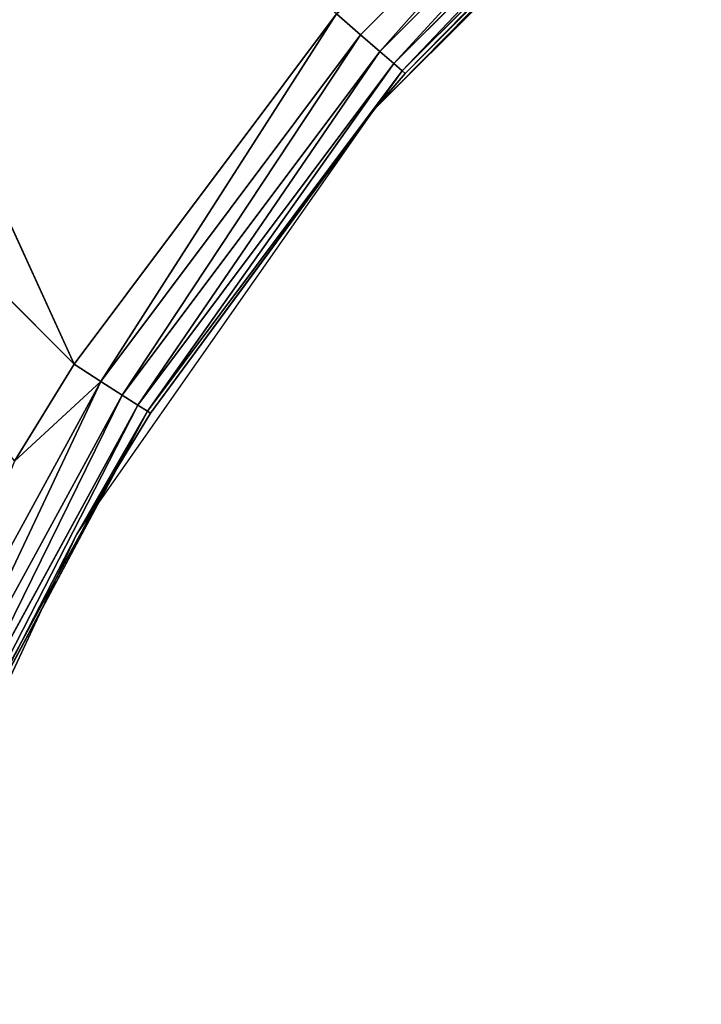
# Model space of a CAD drawing. Extents: x 0 to 500, y 0 to 390.
# Tile 575 of 656: x 235.74 to 239.4, y 205.33 to 210.63. Entities that reach past the tile are written whole.
import ezdxf

# ---------------------------------------------------------------- set-up
doc = ezdxf.new("R2010")
doc.units = 0
doc.header["$LTSCALE"] = 25.4
doc.layers.get('0').update_dxf_attribs({"linetype": 'CONTINUOUS'})

# ---------------------------------------------------------------- blocks, each defined once
blk = doc.blocks.new('ATLANTA505_-_S_STL')
at = {"color": 0}
for p, q in [((232.8564, 23.5359, 177.7477), (236.181, 18.2045, 181.0768)), ((232.8564, 23.5359, 177.7477), (236.181, 18.2045, 181.0768)), ((233.987, 23.5579, 176.2687), (236.181, 18.2045, 181.0768)), ((233.987, 23.5579, 176.2687), (236.181, 18.2045, 181.0768)), ((236.3248, 17.9761, 181.1693), (235.8596, 18.2045, 181.5978)), ((236.3248, 17.9761, 181.1693), (235.8596, 18.2045, 181.5978)), ((236.181, 18.2045, 181.0768), (235.8596, 18.2045, 181.5978)), ((236.181, 18.2045, 181.0768), (235.8596, 18.2045, 181.5978)), ((237.5908, 18.2045, 179.1935), (236.181, 18.2045, 181.0768)), ((236.181, 18.2045, 181.0768), (236.3248, 17.9761, 181.1693)), ((236.181, 18.2045, 181.0768), (236.3248, 17.9761, 181.1693)), ((237.5908, 18.2045, 179.1935), (236.181, 18.2045, 181.0768)), ((237.7201, 17.9761, 179.3055), (237.5908, 18.2045, 179.1935)), ((237.7201, 17.9761, 179.3055), (237.5908, 18.2045, 179.1935)), ((236.3248, 17.9761, 181.1693), (235.2091, 17.9761, 183.2127)), ((236.3248, 17.9761, 181.1693), (235.2091, 17.9761, 183.2127)), ((236.3248, 17.9761, 181.1693), (237.7201, 17.9761, 179.3055)), ((236.3248, 17.9761, 181.1693), (237.7201, 17.9761, 179.3055)), ((236.3248, 17.9761, 181.1693), (236.4399, 17.7256, 181.2432)), ((236.3248, 17.9761, 181.1693), (236.4399, 17.7256, 181.2432)), ((237.8234, 17.7256, 179.3951), (237.7201, 17.9761, 179.3055)), ((237.7201, 17.9761, 179.3055), (239.3663, 17.9761, 177.6592)), ((237.7201, 17.9761, 179.3055), (239.3663, 17.9761, 177.6592)), ((237.8234, 17.7256, 179.3951), (237.7201, 17.9761, 179.3055)), ((236.4399, 17.7256, 181.2432), (235.3335, 17.7256, 183.2695)), ((236.4399, 17.7256, 181.2432), (235.3335, 17.7256, 183.2695)), ((236.4399, 17.7256, 181.2432), (237.8234, 17.7256, 179.3951)), ((236.4399, 17.7256, 181.2432), (237.8234, 17.7256, 179.3951)), ((236.4399, 17.7256, 181.2432), (236.5238, 17.4582, 181.2972)), ((236.4399, 17.7256, 181.2432), (236.5238, 17.4582, 181.2972)), ((237.8988, 17.4582, 179.4604), (237.8234, 17.7256, 179.3951)), ((237.8234, 17.7256, 179.3951), (239.4559, 17.7256, 177.7626)), ((237.8234, 17.7256, 179.3951), (239.4559, 17.7256, 177.7626)), ((237.8988, 17.4582, 179.4604), (237.8234, 17.7256, 179.3951)), ((236.5238, 17.4582, 181.2972), (235.4242, 17.4582, 183.3109)), ((236.5238, 17.4582, 181.2972), (235.4242, 17.4582, 183.3109)), ((236.5238, 17.4582, 181.2972), (237.8988, 17.4582, 179.4604)), ((236.5238, 17.4582, 181.2972), (237.8988, 17.4582, 179.4604)), ((236.5238, 17.4582, 181.2972), (236.5749, 17.1793, 181.33)), ((236.5238, 17.4582, 181.2972), (236.5749, 17.1793, 181.33)), ((237.9447, 17.1793, 179.5001), (237.8988, 17.4582, 179.4604)), ((237.8988, 17.4582, 179.4604), (239.5212, 17.4582, 177.838)), ((237.8988, 17.4582, 179.4604), (239.5212, 17.4582, 177.838)), ((237.9447, 17.1793, 179.5001), (237.8988, 17.4582, 179.4604)), ((236.5749, 17.1793, 181.33), (235.4794, 17.1793, 183.3361)), ((236.5749, 17.1793, 181.33), (235.4794, 17.1793, 183.3361)), ((235.498, 16.8947, 183.3446), (236.5749, 17.1793, 181.33)), ((235.498, 16.8947, 183.3446), (236.5749, 17.1793, 181.33)), ((236.1957, 16.8947, 181.9912), (236.5749, 17.1793, 181.33)), ((236.1957, 16.8947, 181.9912), (236.5749, 17.1793, 181.33)), ((236.5749, 17.1793, 181.33), (237.9447, 17.1793, 179.5001)), ((236.592, 16.8947, 181.341), (236.5749, 17.1793, 181.33)), ((236.592, 16.8947, 181.341), (236.5749, 17.1793, 181.33)), ((236.5749, 17.1793, 181.33), (237.9447, 17.1793, 179.5001)), ((236.592, 16.8947, 181.341), (237.9447, 17.1793, 179.5001)), ((236.592, 16.8947, 181.341), (237.9447, 17.1793, 179.5001)), ((237.7953, 16.8947, 179.7066), (237.9447, 17.1793, 179.5001)), ((237.7953, 16.8947, 179.7066), (237.9447, 17.1793, 179.5001)), ((237.9447, 17.1793, 179.5001), (239.561, 17.1793, 177.8839)), ((237.9447, 17.1793, 179.5001), (239.561, 17.1793, 177.8839)), ((237.9447, 17.1793, 179.5001), (237.9601, 16.8947, 179.5135)), ((237.9447, 17.1793, 179.5001), (237.9601, 16.8947, 179.5135)), ((236.1957, 0.01, 181.9912), (235.498, 16.8947, 183.3446)), ((236.1957, 0.01, 181.9912), (235.498, 16.8947, 183.3446)), ((236.1957, 16.8947, 181.9912), (235.498, 16.8947, 183.3446)), ((236.1957, 16.8947, 181.9912), (235.498, 16.8947, 183.3446)), ((236.1957, 0.01, 181.9912), (236.1957, 16.8947, 181.9912)), ((236.1957, 0.01, 181.9912), (236.1957, 16.8947, 181.9912)), ((236.1957, 0.01, 181.9912), (236.592, 16.8947, 181.341)), ((236.592, 16.8947, 181.341), (236.1957, 16.8947, 181.9912)), ((236.1957, 0.01, 181.9912), (236.592, 16.8947, 181.341)), ((236.592, 16.8947, 181.341), (236.1957, 16.8947, 181.9912)), ((237.7953, 0.01, 179.7066), (236.592, 16.8947, 181.341)), ((237.7953, 0.01, 179.7066), (236.592, 16.8947, 181.341)), ((237.7953, 16.8947, 179.7066), (236.592, 16.8947, 181.341)), ((237.7953, 16.8947, 179.7066), (236.592, 16.8947, 181.341)), ((237.7953, 0.01, 179.7066), (237.7953, 16.8947, 179.7066)), ((237.7953, 0.01, 179.7066), (237.7953, 16.8947, 179.7066)), ((237.7953, 0.01, 179.7066), (237.9601, 16.8947, 179.5135)), ((237.9601, 16.8947, 179.5135), (237.7953, 16.8947, 179.7066)), ((237.7953, 0.01, 179.7066), (237.9601, 16.8947, 179.5135)), ((237.9601, 16.8947, 179.5135), (237.7953, 16.8947, 179.7066)), ((239.5743, 16.8947, 177.8992), (237.9601, 16.8947, 179.5135)), ((239.5743, 16.8947, 177.8992), (237.9601, 16.8947, 179.5135)), ((235.017, 0.01, 184.5189), (236.1957, 0.01, 181.9912)), ((236.1957, 0.01, 181.9912), (237.7953, 0.01, 179.7066)), ((237.7953, 0.01, 179.7066), (239.7675, 0.01, 177.7345))]:
    blk.add_line(p, q, dxfattribs=at)
mesh = blk.add_polyface(dxfattribs=at)
corners = [(236.181, 18.2045, 181.0768), (233.987, 23.5579, 176.2687), (232.8564, 23.5359, 177.7477)]
mesh.append_faces([[corners[k] for k in face] for face in [(0, 1, 2)]], dxfattribs={"color": 0})
mesh = blk.add_polyface(dxfattribs=at)
corners = [(235.8596, 18.2045, 181.5978), (236.181, 18.2045, 181.0768), (232.8564, 23.5359, 177.7477)]
mesh.append_faces([[corners[k] for k in face] for face in [(0, 1, 2)]], dxfattribs={"color": 0})
mesh = blk.add_polyface(dxfattribs=at)
corners = [(236.181, 18.2045, 181.0768), (237.5908, 18.2045, 179.1935), (233.987, 23.5579, 176.2687)]
mesh.append_faces([[corners[k] for k in face] for face in [(0, 1, 2)]], dxfattribs={"color": 0})
mesh = blk.add_polyface(dxfattribs=at)
corners = [(235.2091, 17.9761, 183.2127), (236.3248, 17.9761, 181.1693), (235.8596, 18.2045, 181.5978)]
mesh.append_faces([[corners[k] for k in face] for face in [(0, 1, 2)]], dxfattribs={"color": 0})
mesh = blk.add_polyface(dxfattribs=at)
corners = [(235.8596, 18.2045, 181.5978), (236.3248, 17.9761, 181.1693), (236.181, 18.2045, 181.0768)]
mesh.append_faces([[corners[k] for k in face] for face in [(0, 1, 2)]], dxfattribs={"color": 0})
mesh = blk.add_polyface(dxfattribs=at)
corners = [(237.5908, 18.2045, 179.1935), (236.3248, 17.9761, 181.1693), (237.7201, 17.9761, 179.3055), (236.181, 18.2045, 181.0768)]
mesh.append_faces([[corners[k] for k in face] for face in [(0, 1, 2), (1, 0, 3)]], dxfattribs={"vtx0": -1, "color": 0})
mesh = blk.add_polyface(dxfattribs=at)
corners = [(237.5908, 18.2045, 179.1935), (239.3663, 17.9761, 177.6592), (239.2543, 18.2045, 177.53), (237.7201, 17.9761, 179.3055)]
mesh.append_faces([[corners[k] for k in face] for face in [(0, 1, 2), (1, 0, 3)]], dxfattribs={"vtx0": -1, "color": 0})
mesh = blk.add_polyface(dxfattribs=at)
corners = [(236.3248, 17.9761, 181.1693), (235.3335, 17.7256, 183.2695), (236.4399, 17.7256, 181.2432), (235.2091, 17.9761, 183.2127)]
mesh.append_faces([[corners[k] for k in face] for face in [(0, 1, 2), (1, 0, 3)]], dxfattribs={"vtx0": -1, "color": 0})
mesh = blk.add_polyface(dxfattribs=at)
corners = [(237.7201, 17.9761, 179.3055), (236.4399, 17.7256, 181.2432), (237.8234, 17.7256, 179.3951), (236.3248, 17.9761, 181.1693)]
mesh.append_faces([[corners[k] for k in face] for face in [(0, 1, 2), (1, 0, 3)]], dxfattribs={"vtx0": -1, "color": 0})
mesh = blk.add_polyface(dxfattribs=at)
corners = [(237.8234, 17.7256, 179.3951), (239.3663, 17.9761, 177.6592), (237.7201, 17.9761, 179.3055), (239.4559, 17.7256, 177.7626)]
mesh.append_faces([[corners[k] for k in face] for face in [(0, 1, 2), (1, 0, 3)]], dxfattribs={"vtx0": -1, "color": 0})
mesh = blk.add_polyface(dxfattribs=at)
corners = [(236.4399, 17.7256, 181.2432), (235.4242, 17.4582, 183.3109), (236.5238, 17.4582, 181.2972), (235.3335, 17.7256, 183.2695)]
mesh.append_faces([[corners[k] for k in face] for face in [(0, 1, 2), (1, 0, 3)]], dxfattribs={"vtx0": -1, "color": 0})
mesh = blk.add_polyface(dxfattribs=at)
corners = [(237.8234, 17.7256, 179.3951), (236.5238, 17.4582, 181.2972), (237.8988, 17.4582, 179.4604), (236.4399, 17.7256, 181.2432)]
mesh.append_faces([[corners[k] for k in face] for face in [(0, 1, 2), (1, 0, 3)]], dxfattribs={"vtx0": -1, "color": 0})
mesh = blk.add_polyface(dxfattribs=at)
corners = [(237.8988, 17.4582, 179.4604), (239.4559, 17.7256, 177.7626), (237.8234, 17.7256, 179.3951), (239.5212, 17.4582, 177.838)]
mesh.append_faces([[corners[k] for k in face] for face in [(0, 1, 2), (1, 0, 3)]], dxfattribs={"vtx0": -1, "color": 0})
mesh = blk.add_polyface(dxfattribs=at)
corners = [(236.5238, 17.4582, 181.2972), (235.4794, 17.1793, 183.3361), (236.5749, 17.1793, 181.33), (235.4242, 17.4582, 183.3109)]
mesh.append_faces([[corners[k] for k in face] for face in [(0, 1, 2), (1, 0, 3)]], dxfattribs={"vtx0": -1, "color": 0})
mesh = blk.add_polyface(dxfattribs=at)
corners = [(237.8988, 17.4582, 179.4604), (236.5749, 17.1793, 181.33), (237.9447, 17.1793, 179.5001), (236.5238, 17.4582, 181.2972)]
mesh.append_faces([[corners[k] for k in face] for face in [(0, 1, 2), (1, 0, 3)]], dxfattribs={"vtx0": -1, "color": 0})
mesh = blk.add_polyface(dxfattribs=at)
corners = [(239.5212, 17.4582, 177.838), (237.9447, 17.1793, 179.5001), (239.561, 17.1793, 177.8839), (237.8988, 17.4582, 179.4604)]
mesh.append_faces([[corners[k] for k in face] for face in [(0, 1, 2), (1, 0, 3)]], dxfattribs={"vtx0": -1, "color": 0})
mesh = blk.add_polyface(dxfattribs=at)
corners = [(235.4794, 17.1793, 183.3361), (235.498, 16.8947, 183.3446), (236.5749, 17.1793, 181.33)]
mesh.append_faces([[corners[k] for k in face] for face in [(0, 1, 2)]], dxfattribs={"color": 0})
mesh = blk.add_polyface(dxfattribs=at)
corners = [(236.5749, 17.1793, 181.33), (235.498, 16.8947, 183.3446), (236.1957, 16.8947, 181.9912)]
mesh.append_faces([[corners[k] for k in face] for face in [(0, 1, 2)]], dxfattribs={"color": 0})
mesh = blk.add_polyface(dxfattribs=at)
corners = [(236.5749, 17.1793, 181.33), (236.1957, 16.8947, 181.9912), (236.592, 16.8947, 181.341)]
mesh.append_faces([[corners[k] for k in face] for face in [(0, 1, 2)]], dxfattribs={"color": 0})
mesh = blk.add_polyface(dxfattribs=at)
corners = [(236.5749, 17.1793, 181.33), (236.592, 16.8947, 181.341), (237.9447, 17.1793, 179.5001)]
mesh.append_faces([[corners[k] for k in face] for face in [(0, 1, 2)]], dxfattribs={"color": 0})
mesh = blk.add_polyface(dxfattribs=at)
corners = [(237.9447, 17.1793, 179.5001), (236.592, 16.8947, 181.341), (237.7953, 16.8947, 179.7066)]
mesh.append_faces([[corners[k] for k in face] for face in [(0, 1, 2)]], dxfattribs={"color": 0})
mesh = blk.add_polyface(dxfattribs=at)
corners = [(237.9447, 17.1793, 179.5001), (237.7953, 16.8947, 179.7066), (237.9601, 16.8947, 179.5135)]
mesh.append_faces([[corners[k] for k in face] for face in [(0, 1, 2)]], dxfattribs={"color": 0})
mesh = blk.add_polyface(dxfattribs=at)
corners = [(237.9601, 16.8947, 179.5135), (239.561, 17.1793, 177.8839), (237.9447, 17.1793, 179.5001), (239.5743, 16.8947, 177.8992)]
mesh.append_faces([[corners[k] for k in face] for face in [(0, 1, 2), (1, 0, 3)]], dxfattribs={"vtx0": -1, "color": 0})
mesh = blk.add_polyface(dxfattribs=at)
corners = [(235.498, 16.8947, 183.3446), (235.017, 0.01, 184.5189), (236.1957, 0.01, 181.9912)]
mesh.append_faces([[corners[k] for k in face] for face in [(0, 1, 2)]], dxfattribs={"color": 0})
mesh = blk.add_polyface(dxfattribs=at)
corners = [(235.498, 16.8947, 183.3446), (236.1957, 0.01, 181.9912), (236.1957, 16.8947, 181.9912)]
mesh.append_faces([[corners[k] for k in face] for face in [(0, 1, 2)]], dxfattribs={"color": 0})
mesh = blk.add_polyface(dxfattribs=at)
corners = [(236.1957, 16.8947, 181.9912), (236.1957, 0.01, 181.9912), (236.592, 16.8947, 181.341)]
mesh.append_faces([[corners[k] for k in face] for face in [(0, 1, 2)]], dxfattribs={"color": 0})
mesh = blk.add_polyface(dxfattribs=at)
corners = [(236.592, 16.8947, 181.341), (236.1957, 0.01, 181.9912), (237.7953, 0.01, 179.7066)]
mesh.append_faces([[corners[k] for k in face] for face in [(0, 1, 2)]], dxfattribs={"color": 0})
mesh = blk.add_polyface(dxfattribs=at)
corners = [(236.592, 16.8947, 181.341), (237.7953, 0.01, 179.7066), (237.7953, 16.8947, 179.7066)]
mesh.append_faces([[corners[k] for k in face] for face in [(0, 1, 2)]], dxfattribs={"color": 0})
mesh = blk.add_polyface(dxfattribs=at)
corners = [(237.7953, 16.8947, 179.7066), (237.7953, 0.01, 179.7066), (237.9601, 16.8947, 179.5135)]
mesh.append_faces([[corners[k] for k in face] for face in [(0, 1, 2)]], dxfattribs={"color": 0})
mesh = blk.add_polyface(dxfattribs=at)
corners = [(239.5743, 16.8947, 177.8992), (237.7953, 0.01, 179.7066), (239.7675, 0.01, 177.7345), (237.9601, 16.8947, 179.5135)]
mesh.append_faces([[corners[k] for k in face] for face in [(0, 1, 2), (1, 0, 3)]], dxfattribs={"vtx0": -1, "color": 0})

msp = doc.modelspace()

# ---------------------------------------------------------------- block references
at = {"color": 254, "extrusion": (0, -1, 1.11022e-16)}
msp.add_blockref('ATLANTA505_-_S_STL', (-0.1495, -0.01, -389.8516), dxfattribs=at)

doc.saveas('drawing.dxf')
